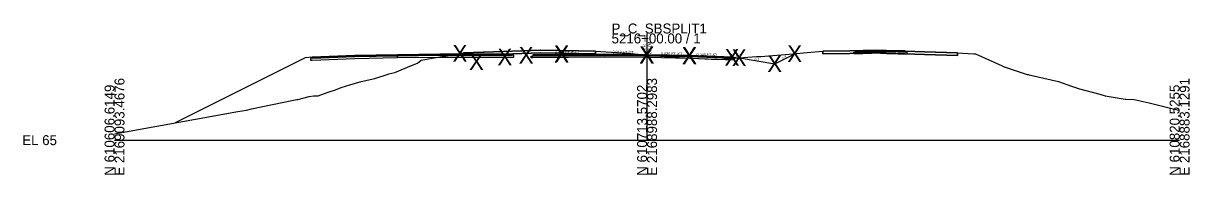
# Model space of a CAD drawing. Extents: x -26 to 1303, y -3010 to 12023.
# Drawn here: x 974.3 to 1302.8, y 9990.3 to 10032.8 of the extents above; entities that cross this region are included whole.
import ezdxf

# ---------------------------------------------------------------- set-up
doc = ezdxf.new("R2010")
doc.units = 0
for name, color, linetype in [('RD_GPK_XS_Cell', 7, 'Continuous'), ('RD_GPK_XS_Text_Node', 7, 'Continuous'), ('RD_XS_Base', 7, 'Continuous'), ('RD_XS_ExGround', 7, 'Continuous'), ('RD_XS_ExPaveRet', 7, 'Continuous'), ('RD_XS_Greenside', 7, 'Continuous'), ('RD_XS_Pave', 7, 'Continuous'), ('RD_XS_PaveOvlay_CP', 7, 'Continuous'), ('RD_XS_TieSlope', 7, 'Continuous'), ('RD_XS_TX_Elev_EX', 7, 'Continuous'), ('RD_XS_TX_Elev_PR', 7, 'Continuous'), ('RD_XS_TX_ShdSlope', 7, 'Continuous'), ('RD_XS_TX_Slope', 7, 'Continuous')]:
    doc.layers.add(name, color=color, linetype=linetype)

msp = doc.modelspace()

# ---------------------------------------------------------------- linework, layer by layer
at = {"layer": 'RD_GPK_XS_Cell'}
for p, q in [((1150, 10000), (1150, 10030)), ((1000, 10000), (1150, 10000)), ((1150, 10000), (1300, 10000))]:
    msp.add_line(p, q, dxfattribs=at)
at = {"layer": 'RD_XS_Base'}
for p, q in [((1079.67, 10023.73), (1067.67, 10023.49)), ((1079.67, 10023.73), (1079.67, 10023.88)), ((1079.67, 10023.88), (1079.67, 10023.23)), ((1091.67, 10023.88), (1079.67, 10023.73)), ((1079.67, 10023.73), (1079.67, 10023.88)), ((1079.67, 10023.88), (1079.67, 10023.88)), ((1079.67, 10023.88), (1079.67, 10023.23)), ((1079.67, 10023.23), (1079.67, 10023.73)), ((1079.67, 10023.73), (1079.67, 10023.73)), ((1079.67, 10023.73), (1079.67, 10023.73)), ((1079.67, 10023.23), (1079.67, 10023.73)), ((1079.67, 10023.73), (1079.67, 10023.73)), ((1112.45, 10023.88), (1091.68, 10023.88)), ((1093.67, 10023.8), (1093.67, 10023.8)), ((1093.67, 10023.8), (1093.67, 10023.8)), ((1111.95, 10023.88), (1111.95, 10023.88)), ((1112.45, 10023.38), (1112.45, 10023.88)), ((1112.45, 10023.86), (1112.45, 10023.86)), ((1117.35, 10023.64), (1117.84, 10023.65)), ((1117.35, 10023.14), (1117.35, 10023.64)), ((1117.35, 10023.63), (1117.35, 10023.63)), ((1117.84, 10023.65), (1137.99, 10023.85)), ((1117.85, 10023.65), (1117.85, 10023.65)), ((1138, 10023.85), (1150, 10023.73)), ((1150, 10023.23), (1150, 10023.88)), ((1150, 10023.88), (1150, 10023.88)), ((1150, 10023.88), (1150, 10023.88)), ((1150, 10023.88), (1150, 10023.73)), ((1150, 10023.73), (1150, 10023.73)), ((1150, 10023.73), (1150, 10023.23)), ((1150, 10023.73), (1150, 10023.73)), ((1150, 10023.73), (1162, 10023.49)), ((1150, 10023.73), (1150, 10023.73)), ((1208.22, 10024.77), (1208.72, 10024.78)), ((1208.22, 10024.27), (1208.22, 10024.77)), ((1208.72, 10024.28), (1208.22, 10024.27)), ((1208.72, 10024.78), (1210.73, 10024.82)), ((1210.73, 10024.32), (1208.72, 10024.28)), ((1210.73, 10024.82), (1215.73, 10024.92)), ((1215.73, 10024.42), (1210.73, 10024.32)), ((1215.73, 10024.97), (1215.73, 10025.08)), ((1215.73, 10025.08), (1215.73, 10024.84)), ((1215.73, 10024.92), (1215.73, 10024.97)), ((1217.48, 10024.88), (1215.73, 10024.92)), ((1215.73, 10024.92), (1215.73, 10024.42)), ((1215.73, 10024.84), (1215.73, 10024.42)), ((1215.73, 10024.42), (1217.48, 10024.38)), ((1220.73, 10024.82), (1217.48, 10024.88)), ((1217.48, 10024.38), (1220.73, 10024.32)), ((1221.41, 10024.81), (1220.73, 10024.82)), ((1220.73, 10024.32), (1221.57, 10024.3)), ((1222.73, 10024.78), (1221.41, 10024.81)), ((1221.57, 10024.3), (1223.23, 10024.27)), ((1222.9, 10024.78), (1222.73, 10024.78)), ((1223.23, 10024.77), (1222.9, 10024.78)), ((1223.23, 10024.43), (1223.23, 10024.77)), ((1223.23, 10024.27), (1223.23, 10024.43)), ((1055.67, 10023.01), (1055.17, 10022.99)), ((1055.17, 10022.99), (1055.17, 10022.99)), ((1055.17, 10022.99), (1055.17, 10022.49)), ((1055.17, 10022.49), (1055.67, 10022.51)), ((1055.17, 10022.49), (1055.17, 10022.49)), ((1055.17, 10022.49), (1055.17, 10022.49)), ((1067.67, 10023.49), (1055.67, 10023.01)), ((1055.67, 10023.01), (1055.67, 10023.01)), ((1055.67, 10022.51), (1067.67, 10022.99)), ((1055.67, 10022.51), (1055.67, 10022.51)), ((1067.67, 10023.49), (1067.67, 10023.49)), ((1067.67, 10022.99), (1079.67, 10023.23)), ((1067.67, 10022.99), (1067.67, 10022.99)), ((1079.67, 10023.23), (1091.67, 10023.38)), ((1079.67, 10023.23), (1079.67, 10023.23)), ((1079.67, 10023.23), (1079.67, 10023.23)), ((1079.67, 10023.23), (1079.67, 10023.23)), ((1079.67, 10023.23), (1079.67, 10023.23)), ((1091.7, 10023.38), (1112.45, 10023.38)), ((1093.67, 10023.3), (1093.67, 10023.3)), ((1093.67, 10023.3), (1093.67, 10023.3)), ((1117.82, 10023.15), (1117.35, 10023.14)), ((1137.98, 10023.35), (1117.82, 10023.15)), ((1117.85, 10023.15), (1117.85, 10023.15)), ((1150, 10023.23), (1138, 10023.35)), ((1162, 10022.99), (1150, 10023.23)), ((1150, 10023.23), (1150, 10023.23)), ((1162, 10023.49), (1162, 10023.49)), ((1162, 10023.49), (1174, 10023.01)), ((1174.5, 10022.49), (1162, 10022.99)), ((1162, 10022.99), (1162, 10022.99)), ((1174, 10023.01), (1174, 10023.01)), ((1174, 10023.01), (1174.5, 10022.99)), ((1174.5, 10022.99), (1174.5, 10022.99)), ((1174.5, 10022.99), (1174.5, 10022.49))]:
    msp.add_line(p, q, dxfattribs=at)
at = {"layer": 'RD_XS_ExGround'}
msp.add_lwpolyline([(1000, 10001.78), (1034.69, 10008.02), (1037.18, 10008.47), (1038.57, 10008.84), (1050.38, 10011.21), (1051.35, 10011.42), (1051.42, 10011.43), (1051.61, 10011.47), (1054.82, 10012.24), (1056.04, 10012.46), (1057.33, 10012.46), (1060.13, 10013.46), (1062.24, 10014.15), (1063.8, 10014.78), (1066.25, 10015.56), (1069.44, 10016.47), (1073.3, 10017.35), (1077.12, 10018.55), (1077.26, 10018.62), (1078.94, 10019.07), (1083.68, 10020.96), (1085.32, 10021.67), (1086.37, 10022.46), (1089.48, 10023.05), (1098.31, 10024.56), (1103.88, 10024.75), (1119.97, 10025.26), (1130.61, 10025.13), (1135.45, 10025.07), (1138.45, 10024.87), (1143.01, 10024.6), (1144.07, 10024.49), (1144.61, 10024.5), (1150.48, 10023.94), (1154.94, 10023.5), (1157.25, 10023.37), (1169.85, 10022.66), (1177.19, 10023.23), (1180.83, 10023.51), (1182, 10023.54), (1189.99, 10024.15), (1196.11, 10024.77), (1199.52, 10024.98), (1207.08, 10025.14), (1214.67, 10025.31), (1228.15, 10024.84), (1237.44, 10024.52), (1238.83, 10024.46), (1242.07, 10024.27), (1242.5, 10024.25), (1250.03, 10020.87), (1250.8, 10020.53), (1250.83, 10020.52), (1256.75, 10018.59), (1257.04, 10018.5), (1257.39, 10018.42), (1257.67, 10018.37), (1265.86, 10016.5), (1269.57, 10015.2), (1271.85, 10014.48), (1277.53, 10012.92), (1279.04, 10012.48), (1284.71, 10011.52), (1284.88, 10011.5), (1287.2, 10011.4), (1291.4, 10010.46), (1299.71, 10008.47), (1300, 10008.47)], dxfattribs=at)
at = {"layer": 'RD_XS_ExPaveRet'}
for points in [[(1130.67, 10025.13), (1135.45, 10025.07), (1135.45, 10025.06), (1135.45, 10024.32), (1130.67, 10024.38), (1130.61, 10024.38), (1120.11, 10024.51), (1119.97, 10024.51), (1104.09, 10024), (1103.88, 10024), (1098.38, 10023.82), (1098.31, 10023.81), (1098.31, 10023.81), (1098.31, 10023.81), (1098.31, 10024.55), (1098.31, 10024.56), (1098.31, 10024.56), (1098.31, 10024.56), (1098.38, 10024.57), (1103.88, 10024.75), (1104.09, 10024.75), (1119.97, 10025.26), (1120.11, 10025.26), (1130.61, 10025.13), (1130.67, 10025.13)], [(1130.61, 10025.13), (1120.11, 10025.26), (1119.97, 10025.26), (1104.09, 10024.75), (1103.88, 10024.75), (1098.38, 10024.57), (1098.31, 10024.56), (1098.31, 10024.56), (1098.31, 10024.55), (1098.31, 10023.81), (1098.31, 10023.81), (1098.38, 10023.82), (1103.88, 10024), (1104.09, 10024), (1119.97, 10024.51), (1120.11, 10024.51), (1130.61, 10024.38), (1130.67, 10024.38), (1135.45, 10024.32), (1135.45, 10025.06), (1135.45, 10025.07), (1130.67, 10025.13), (1130.61, 10025.13)], [(1237.44, 10024.52), (1237.44, 10024.52), (1237.44, 10023.77), (1237.44, 10023.77), (1237.44, 10023.77), (1228.15, 10024.09), (1228.15, 10024.09), (1214.67, 10024.56), (1207.08, 10024.39), (1207.08, 10024.39), (1199.53, 10024.23), (1199.53, 10024.23), (1199.53, 10024.23), (1199.53, 10024.98), (1199.53, 10024.98), (1207.08, 10025.14), (1207.08, 10025.14), (1214.67, 10025.31), (1228.15, 10024.84), (1228.15, 10024.84), (1237.44, 10024.52)], [(1228.15, 10024.84), (1214.67, 10025.31), (1207.08, 10025.14), (1199.53, 10024.98), (1199.53, 10024.23), (1207.08, 10024.39), (1214.67, 10024.56), (1228.15, 10024.09), (1237.44, 10023.77), (1237.44, 10024.52), (1228.15, 10024.84)]]:
    msp.add_lwpolyline(points, dxfattribs=at)
at = {"layer": 'RD_XS_Greenside'}
for p, q in [((1186, 10021.5), (1191.64, 10024.32)), ((1053.67, 10023.16), (1017.03, 10004.84)), ((1176, 10023.16), (1186, 10021.5))]:
    msp.add_line(p, q, dxfattribs=at)
at = {"layer": 'RD_XS_Pave'}
for p, q in [((1067.67, 10023.8), (1055.67, 10023.32)), ((1067.67, 10023.64), (1055.67, 10023.16)), ((1055.67, 10023.16), (1067.67, 10023.64)), ((1079.67, 10024.04), (1067.67, 10023.8)), ((1079.67, 10023.88), (1067.67, 10023.64)), ((1067.67, 10023.64), (1079.67, 10023.88)), ((1067.67, 10023.8), (1067.67, 10023.8)), ((1067.67, 10023.49), (1079.67, 10023.73)), ((1067.67, 10023.64), (1067.67, 10023.64)), ((1067.67, 10023.64), (1067.67, 10023.64)), ((1091.67, 10024.19), (1079.67, 10024.04)), ((1079.67, 10024.04), (1079.67, 10024.04)), ((1091.67, 10024.03), (1079.67, 10023.88)), ((1079.67, 10023.88), (1091.67, 10024.03)), ((1079.67, 10023.73), (1079.67, 10023.88)), ((1079.67, 10023.88), (1079.67, 10023.73)), ((1079.67, 10023.88), (1079.67, 10023.88)), ((1079.67, 10023.88), (1079.67, 10023.73)), ((1079.67, 10023.73), (1091.67, 10023.88)), ((1079.67, 10023.73), (1079.67, 10023.88)), ((1079.67, 10023.88), (1079.67, 10023.88)), ((1079.67, 10023.88), (1079.67, 10023.88)), ((1079.67, 10023.73), (1079.67, 10023.73)), ((1079.67, 10023.73), (1079.67, 10023.73)), ((1079.67, 10023.73), (1079.67, 10023.73)), ((1079.67, 10023.73), (1079.67, 10023.73)), ((1111.95, 10024.19), (1091.67, 10024.19)), ((1111.95, 10024.03), (1091.67, 10024.03)), ((1091.67, 10024.03), (1111.95, 10024.03)), ((1091.68, 10023.88), (1111.96, 10023.88)), ((1093.67, 10024.11), (1093.67, 10024.11)), ((1093.67, 10024.11), (1093.67, 10024.11)), ((1093.67, 10023.95), (1093.67, 10023.95)), ((1093.67, 10023.95), (1093.67, 10023.95)), ((1093.67, 10023.95), (1093.67, 10023.95)), ((1093.67, 10023.95), (1093.67, 10023.95)), ((1093.67, 10023.8), (1093.67, 10023.8)), ((1093.67, 10023.8), (1093.67, 10023.8)), ((1111.95, 10024.03), (1111.95, 10024.19)), ((1111.95, 10024.19), (1111.95, 10024.19)), ((1111.95, 10023.88), (1111.95, 10024.03)), ((1111.95, 10024.03), (1111.95, 10024.03)), ((1138, 10024.01), (1117.84, 10023.81)), ((1117.84, 10023.81), (1138, 10024.01)), ((1117.84, 10023.65), (1137.99, 10023.85)), ((1138, 10024.17), (1117.85, 10023.96)), ((1117.85, 10023.96), (1117.85, 10023.96)), ((1117.85, 10023.96), (1117.85, 10023.81)), ((1117.85, 10023.81), (1117.85, 10023.81)), ((1117.85, 10023.81), (1117.85, 10023.65)), ((1150, 10024.04), (1138, 10024.17)), ((1150, 10023.88), (1138, 10024.01)), ((1138, 10024.01), (1150, 10023.88)), ((1138, 10023.85), (1150, 10023.73)), ((1162, 10023.8), (1150, 10024.04)), ((1150, 10024.04), (1150, 10024.04)), ((1150, 10023.73), (1150, 10023.88)), ((1150, 10023.88), (1150, 10023.88)), ((1150, 10023.88), (1150, 10023.88)), ((1150, 10023.88), (1162, 10023.64)), ((1162, 10023.64), (1150, 10023.88)), ((1150, 10023.88), (1150, 10023.88)), ((1150, 10023.88), (1150, 10023.88)), ((1150, 10023.88), (1150, 10023.88)), ((1150, 10023.88), (1150, 10023.73)), ((1150, 10023.73), (1150, 10023.73)), ((1150, 10023.73), (1150, 10023.73)), ((1150, 10023.73), (1162, 10023.49)), ((1174, 10023.32), (1162, 10023.8)), ((1162, 10023.8), (1162, 10023.8)), ((1162, 10023.64), (1162, 10023.64)), ((1162, 10023.64), (1174, 10023.16)), ((1174, 10023.16), (1162, 10023.64)), ((1162, 10023.64), (1162, 10023.64)), ((1209.48, 10025.11), (1208.72, 10025.1)), ((1208.72, 10025.1), (1208.72, 10025.04)), ((1208.72, 10025.04), (1208.72, 10024.94)), ((1210.73, 10024.98), (1208.72, 10024.94)), ((1208.72, 10024.94), (1209.48, 10024.95)), ((1208.72, 10024.94), (1208.72, 10024.78)), ((1208.72, 10024.78), (1210.73, 10024.82)), ((1210.73, 10025.14), (1209.48, 10025.11)), ((1209.48, 10024.95), (1210.73, 10024.98)), ((1212.55, 10025.17), (1210.73, 10025.14)), ((1215.73, 10025.08), (1210.73, 10024.98)), ((1210.73, 10024.98), (1212.55, 10025.01)), ((1210.73, 10024.82), (1215.73, 10024.92)), ((1215.73, 10025.24), (1212.55, 10025.17)), ((1212.55, 10025.01), (1215.73, 10025.08)), ((1217.48, 10025.2), (1215.73, 10025.24)), ((1215.73, 10025.08), (1217.48, 10025.04)), ((1220.73, 10024.98), (1215.73, 10025.08)), ((1215.73, 10025.08), (1215.73, 10024.92)), ((1215.73, 10024.92), (1215.73, 10025.08)), ((1215.73, 10024.92), (1220.73, 10024.82)), ((1220.73, 10025.14), (1217.48, 10025.2)), ((1217.48, 10025.04), (1220.73, 10024.98)), ((1221.41, 10025.12), (1220.73, 10025.14)), ((1220.73, 10024.98), (1221.41, 10024.96)), ((1222.73, 10024.94), (1220.73, 10024.98)), ((1220.73, 10024.82), (1222.73, 10024.78)), ((1222.73, 10025.1), (1221.41, 10025.12)), ((1221.41, 10024.96), (1222.73, 10024.94)), ((1222.73, 10025.04), (1222.73, 10025.1)), ((1222.73, 10024.94), (1222.73, 10025.04)), ((1222.73, 10024.78), (1222.73, 10024.94)), ((1055.67, 10023.01), (1067.67, 10023.49)), ((1055.67, 10023.32), (1055.67, 10023.32)), ((1055.67, 10023.32), (1055.67, 10023.16)), ((1055.67, 10023.16), (1055.67, 10023.16)), ((1055.67, 10023.16), (1055.67, 10023.01)), ((1055.67, 10023.16), (1055.67, 10023.16)), ((1055.67, 10023.16), (1055.67, 10023.16)), ((1055.67, 10023.01), (1055.67, 10023.01)), ((1055.67, 10023.01), (1055.67, 10023.01)), ((1067.67, 10023.49), (1067.67, 10023.49)), ((1162, 10023.49), (1174, 10023.01)), ((1162, 10023.49), (1162, 10023.49)), ((1174, 10023.16), (1174, 10023.32)), ((1174, 10023.32), (1174, 10023.32)), ((1174, 10023.01), (1174, 10023.16)), ((1174, 10023.16), (1174, 10023.16))]:
    msp.add_line(p, q, dxfattribs=at)
at = {"layer": 'RD_XS_PaveOvlay_CP'}
for p, q in [((1055.67, 10023.32), (1067.67, 10023.8)), ((1067.67, 10023.8), (1079.67, 10024.04)), ((1091.67, 10024.19), (1079.67, 10024.04)), ((1079.67, 10024.04), (1079.67, 10024.04)), ((1111.95, 10024.19), (1091.67, 10024.19)), ((1093.67, 10024.11), (1093.67, 10024.11)), ((1093.67, 10024.11), (1093.67, 10024.11)), ((1138, 10024.17), (1117.85, 10023.96)), ((1150, 10024.04), (1138, 10024.17)), ((1162, 10023.8), (1150, 10024.04)), ((1150, 10024.04), (1150, 10024.04)), ((1174, 10023.32), (1162, 10023.8)), ((1162, 10023.8), (1162, 10023.8)), ((1208.72, 10025.1), (1210.73, 10025.14)), ((1210.73, 10025.14), (1215.73, 10025.24)), ((1215.73, 10025.24), (1220.73, 10025.14)), ((1220.73, 10025.14), (1222.73, 10025.1))]:
    msp.add_line(p, q, dxfattribs=at)
at = {"layer": 'RD_XS_TieSlope'}
for p, q in [((1055.67, 10023.32), (1053.67, 10023.16)), ((1174, 10023.32), (1176, 10023.16))]:
    msp.add_line(p, q, dxfattribs=at)

# ---------------------------------------------------------------- texts
at = {"layer": 'RD_GPK_XS_Cell'}
for s, p in [('5216+00.00 / 1', (1140, 10027.2)), ('P_C_SBSPLIT1', (1140, 10030)), ('EL 65', (974, 9998.6))]:
    msp.add_text(s, height=2.8, dxfattribs=at).set_placement(p)
for s, p in [('E 2169093.4676', (1002.8, 9990)), ('E 2168988.2983', (1152.8, 9990)), ('E 2168883.1291', (1302.8, 9990)), ('N 610606.6149', (1000, 9990)), ('N 610713.5702', (1150, 9990)), ('N 610820.5255', (1300, 9990))]:
    msp.add_text(s, height=2.8, rotation=90, dxfattribs=at).set_placement(p)
at = {"layer": 'RD_GPK_XS_Text_Node'}
for p in [(1095.19, 10022.05), (1095.19, 10022.05), (1099.84, 10019.73), (1107.84, 10021.06), (1107.84, 10021.06), (1113.84, 10021.54), (1123.84, 10021.94), (1123.84, 10021.79), (1147.84, 10021.7), (1147.84, 10021.54), (1159.84, 10021.46), (1159.84, 10021.3), (1171.84, 10020.98), (1173.84, 10020.82), (1183.84, 10019.15), (1189.48, 10021.97)]:
    msp.add_text('X', height=4.69, dxfattribs=at).set_placement(p)
at = {"layer": 'RD_XS_TX_Elev_EX'}
msp.add_text('88.97', height=0.6, rotation=90, dxfattribs=at).set_placement((1149.63, 10025))
at = {"layer": 'RD_XS_TX_Elev_PR'}
msp.add_text('89.04', height=1, rotation=90, dxfattribs=at).set_placement((1151.22, 10024.29))
at = {"layer": 'RD_XS_TX_ShdSlope'}
msp.add_text('12.5:1', height=0.75, rotation=355.4261, dxfattribs=at).set_placement((1173.52, 10023.55))
at = {"layer": 'RD_XS_TX_Slope'}
for s, rotation, p in [('0.010 FT./FT.', 0.5729, (1124.06, 10024.21)), ('0.013 FT./FT.', 359.2836, (1140.27, 10024.4)), ('0.020 FT./FT.', 358.8542, (1153.94, 10023.99)), ('0.040 FT./FT.', 357.7094, (1163.94, 10023.75)), ('2:1', 26.5651, (1188.2, 10022.59)), ('6:1', 350.5358, (1180.2, 10022.45))]:
    msp.add_text(s, height=0.75, rotation=rotation, dxfattribs=at).set_placement(p)

doc.saveas('drawing.dxf')
